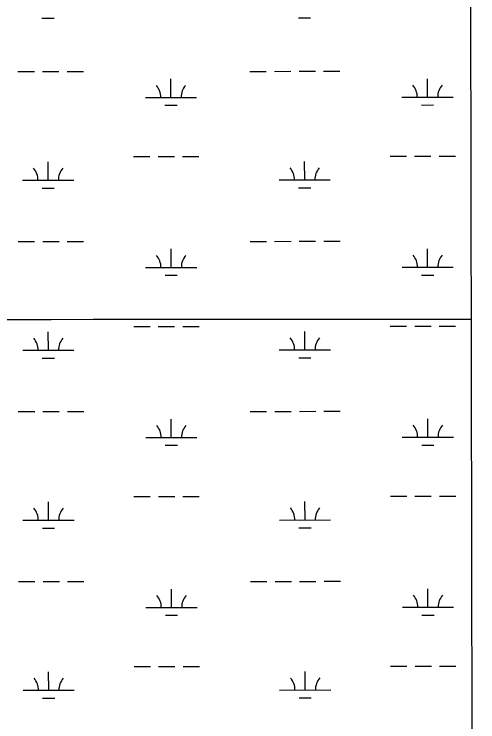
# Model space of a CAD drawing. Extents: x 3297753 to 3335611, y 652252 to 677623.
# Drawn here: x 3332518 to 3333426, y 665967 to 667352 of the extents above; entities that cross this region are included whole.
import ezdxf

# ---------------------------------------------------------------- set-up
doc = ezdxf.new("R2010")
doc.units = 0
for name, color, linetype in [('V-GRID-FRAM', 7, 'Continuous'), ('V-GRID-MAJR', 7, 'Continuous'), ('V-SITE-VEGE', 7, 'Continuous'), ('V-WETL-SWMP', 7, 'Continuous')]:
    doc.layers.add(name, color=color, linetype=linetype)

msp = doc.modelspace()

# ---------------------------------------------------------------- linework, layer by layer
at = {"layer": 'V-GRID-FRAM'}
msp.add_lwpolyline([(3301859.642, 675814.899), (3333399.089, 675847.01), (3333425.538, 657662.73), (3301870.221, 657630.603), (3301859.642, 675814.899)], dxfattribs=at)
at = {"layer": 'V-GRID-MAJR'}
msp.add_spline([(3301864.932, 666722.723), (3307122.83, 666726.164), (3312380.728, 666730.37), (3317638.625, 666735.341), (3322896.522, 666741.077), (3328154.418, 666747.577), (3333412.313, 666754.8420000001), (3333412.3140000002, 666754.8420000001)], degree=3, dxfattribs=at)
at = {"layer": 'V-SITE-VEGE'}
msp.add_line((3333409.418947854, 668744.9394431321), (3333413.730315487, 665780.77761391), dxfattribs=at)
at = {"layer": 'V-WETL-SWMP'}
for p, q in [((3333409.418954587, 668744.9348140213), (3333413.7303001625, 665780.7881496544)), ((3332572.448361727, 667344.0047014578), (3332596.4483489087, 667344.0291220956)), ((3333074.3560936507, 667344.5154061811), (3333098.356080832, 667344.539826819)), ((3332525.7108705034, 667239.3171045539), (3332557.710853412, 667239.3496654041)), ((3332573.710844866, 667239.3659458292), (3332605.710827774, 667239.3985066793)), ((3332621.710819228, 667239.4147871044), (3332653.710802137, 667239.4473479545)), ((3332979.6186280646, 667239.7789680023), (3333011.6186109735, 667239.8115288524)), ((3333027.6186024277, 667239.8278092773), (3333059.618585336, 667239.8603701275)), ((3333075.6185767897, 667239.8766505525), (3333107.618559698, 667239.9092114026)), ((3333123.6185511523, 667239.9254918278), (3333155.6185340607, 667239.9580526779)), ((3332825.0783467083, 667188.8796995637), (3332825.0417123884, 667224.8796761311)), ((3333326.9860786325, 667189.3904042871), (3333326.949444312, 667225.3903808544)), ((3332775.078373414, 667188.8288232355), (3332875.0783200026, 667188.930575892)), ((3333276.986105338, 667189.3395279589), (3333376.986051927, 667189.4412806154)), ((3332813.094056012, 667173.436499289), (3332837.094043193, 667173.4609199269)), ((3333315.001787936, 667173.9472040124), (3333339.001775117, 667173.9716246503)), ((3332751.7878518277, 667073.3730801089), (3332783.7878347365, 667073.405640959)), ((3332799.7878261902, 667073.4219213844), (3332831.7878090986, 667073.4544822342)), ((3332847.787800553, 667073.4707626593), (3332879.787783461, 667073.5033235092)), ((3333253.695583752, 667073.8837848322), (3333285.69556666, 667073.9163456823)), ((3333301.695558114, 667073.9326261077), (3333333.6955410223, 667073.9651869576)), ((3333349.6955324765, 667073.9814673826), (3333381.695515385, 667074.0140282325)), ((3332584.7711891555, 667026.7731182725), (3332584.7345548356, 667062.7730948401)), ((3333086.6789210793, 667027.283822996), (3333086.6422867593, 667063.2837995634)), ((3332534.771215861, 667026.722241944), (3332634.77116245, 667026.8239946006)), ((3333036.6789477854, 667027.2329466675), (3333136.6788943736, 667027.3346993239)), ((3333074.6946303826, 667011.8406227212), (3333098.694617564, 667011.8650433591)), ((3332572.7868984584, 667011.3299179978), (3332596.78688564, 667011.3543386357)), ((3332526.0494072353, 666906.642321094), (3332558.0493901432, 666906.6748819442)), ((3332574.0493815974, 666906.6911623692), (3332606.049364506, 666906.7237232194)), ((3332622.04935596, 666906.7400036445), (3332654.049338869, 666906.7725644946)), ((3332979.9571647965, 666907.1041845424), (3333011.9571477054, 666907.1367453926)), ((3333027.957139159, 666907.1530258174), (3333059.9571220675, 666907.1855866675)), ((3333075.9571135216, 666907.2018670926), (3333107.95709643, 666907.2344279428)), ((3333123.957087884, 666907.2507083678), (3333155.957070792, 666907.2832692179)), ((3332825.41688344, 666856.2049161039), (3332825.3802491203, 666892.2048926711)), ((3333327.324615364, 666856.7156208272), (3333327.287981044, 666892.7155973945)), ((3332775.416910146, 666856.1540397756), (3332875.4168567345, 666856.2557924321)), ((3333277.32464207, 666856.664744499), (3333377.3245886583, 666856.7664971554)), ((3332813.432592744, 666840.7617158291), (3332837.432579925, 666840.786136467)), ((3333315.3403246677, 666841.2724205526), (3333339.3403118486, 666841.2968411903)), ((3332752.1263885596, 666740.698296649), (3332784.126371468, 666740.7308574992)), ((3332800.1263629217, 666740.7471379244), (3332832.1263458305, 666740.7796987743)), ((3332848.1263372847, 666740.7959791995), (3332880.126320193, 666740.8285400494)), ((3333254.0341204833, 666741.2090013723), (3333286.0341033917, 666741.2415622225)), ((3333302.034094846, 666741.2578426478), (3333334.0340777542, 666741.2904034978)), ((3333350.0340692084, 666741.3066839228), (3333382.0340521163, 666741.3392447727)), ((3332585.1097258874, 666694.0983348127), (3332585.073091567, 666730.0983113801)), ((3333087.017457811, 666694.609039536), (3333086.9808234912, 666730.6090161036)), ((3332535.109752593, 666694.0474584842), (3332635.1096991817, 666694.1492111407)), ((3333037.0174845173, 666694.5581632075), (3333137.017431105, 666694.659915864)), ((3333075.0331671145, 666679.1658392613), (3333099.0331542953, 666679.1902598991)), ((3332573.1254351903, 666678.655134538), (3332597.125422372, 666678.6795551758)), ((3332526.387943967, 666573.9675376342), (3332558.387926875, 666574.0000984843)), ((3332574.3879183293, 666574.0163789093), (3332606.3879012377, 666574.0489397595)), ((3332622.387892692, 666574.0652201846), (3332654.3878756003, 666574.0977810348)), ((3332980.295701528, 666574.4294010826), (3333012.295684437, 666574.4619619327)), ((3333028.295675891, 666574.4782423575), (3333060.2956587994, 666574.5108032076)), ((3333076.2956502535, 666574.5270836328), (3333108.2956331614, 666574.5596444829)), ((3333124.2956246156, 666574.5759249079), (3333156.295607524, 666574.6084857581)), ((3332825.7554201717, 666523.530132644), (3332825.718785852, 666559.5301092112)), ((3333327.663152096, 666524.0408373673), (3333327.6265177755, 666560.0408139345)), ((3332775.7554468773, 666523.4792563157), (3332875.755393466, 666523.5810089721)), ((3333277.6631788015, 666523.989961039), (3333377.66312539, 666524.0917136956)), ((3332813.7711294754, 666508.0869323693), (3332837.7711166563, 666508.1113530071)), ((3333315.678861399, 666508.5976370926), (3333339.6788485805, 666508.6220577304)), ((3332752.464925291, 666408.0235131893), (3332784.4649082, 666408.0560740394)), ((3332800.4648996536, 666408.0723544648), (3332832.4648825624, 666408.1049153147)), ((3332848.4648740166, 666408.1211957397), (3332880.4648569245, 666408.1537565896)), ((3333254.372657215, 666408.5342179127), (3333286.3726401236, 666408.5667787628)), ((3333302.372631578, 666408.5830591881), (3333334.3726144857, 666408.615620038)), ((3333350.37260594, 666408.6319004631), (3333382.372588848, 666408.664461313)), ((3332585.4482626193, 666361.423551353), (3332585.411628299, 666397.4235279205)), ((3333087.3559945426, 666361.9342560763), (3333087.3193602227, 666397.9342326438)), ((3332535.448289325, 666361.3726750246), (3332635.448235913, 666361.474427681)), ((3333037.3560212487, 666361.8833797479), (3333137.355967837, 666361.9851324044)), ((3332573.463971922, 666345.9803510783), (3332597.4639591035, 666346.0047717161)), ((3333075.371703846, 666346.4910558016), (3333099.371691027, 666346.5154764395)), ((3332526.7264806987, 666241.2927541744), (3332558.726463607, 666241.3253150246)), ((3332574.726455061, 666241.3415954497), (3332606.726437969, 666241.3741562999)), ((3332622.7264294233, 666241.3904367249), (3332654.726412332, 666241.422997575)), ((3332980.63423826, 666241.7546176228), (3333012.6342211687, 666241.787178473)), ((3333028.634212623, 666241.8034588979), (3333060.634195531, 666241.836019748)), ((3333076.634186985, 666241.852300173), (3333108.6341698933, 666241.8848610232)), ((3333124.6341613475, 666241.9011414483), (3333156.634144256, 666241.9337022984)), ((3332826.0939569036, 666190.8553491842), (3332826.0573225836, 666226.8553257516)), ((3333328.0016888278, 666191.3660539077), (3333327.9650545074, 666227.3660304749)), ((3332776.093983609, 666190.8044728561), (3332876.093930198, 666190.9062255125)), ((3333278.0017155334, 666191.3151775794), (3333378.0016621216, 666191.4169302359)), ((3332814.1096662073, 666175.4121489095), (3332838.109653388, 666175.4365695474)), ((3333316.017398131, 666175.922853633), (3333340.0173853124, 666175.9472742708)), ((3332752.803462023, 666075.3487297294), (3332784.8034449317, 666075.3812905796)), ((3332800.803436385, 666075.3975710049), (3332832.803419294, 666075.4301318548)), ((3332848.803410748, 666075.4464122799), (3332880.8033936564, 666075.4789731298)), ((3333254.711193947, 666075.8594344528), (3333286.711176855, 666075.891995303)), ((3333302.711168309, 666075.9082757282), (3333334.7111512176, 666075.9408365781)), ((3333350.7111426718, 666075.9571170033), (3333382.71112558, 666075.9896778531)), ((3332585.7867993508, 666028.7487678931), (3332585.7501650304, 666064.7487444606)), ((3333087.6945312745, 666029.2594726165), (3333087.6578969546, 666065.2594491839)), ((3332535.7868260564, 666028.6978915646), (3332635.786772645, 666028.7996442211)), ((3333037.6945579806, 666029.208596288), (3333137.694504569, 666029.3103489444)), ((3332573.8025086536, 666013.3055676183), (3332597.8024958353, 666013.3299882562)), ((3333075.710240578, 666013.8162723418), (3333099.710227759, 666013.8406929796))]:
    msp.add_line(p, q, dxfattribs=at)
for centre, radius, start, end in [((3332769.8349569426, 667189.2982912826), 35.24628790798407, 359.28648001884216, 40.83013835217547), ((3332880.3207701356, 667189.4107135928), 35.246287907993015, 139.28647683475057, 180.8301351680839), ((3333271.742688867, 667189.808996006), 35.24628790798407, 359.28648001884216, 40.83013835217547), ((3333382.228502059, 667189.9214183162), 35.246287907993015, 139.28647683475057, 180.8301351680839), ((3332529.5277993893, 667027.1917099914), 35.24628790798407, 359.28648001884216, 40.83013835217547), ((3332640.0136125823, 667027.3041323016), 35.246287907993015, 139.28647683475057, 180.8301351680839), ((3333031.435531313, 667027.7024147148), 35.24628790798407, 359.28648001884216, 40.83013835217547), ((3333141.9213445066, 667027.8148370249), 35.246287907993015, 139.28647683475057, 180.8301351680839), ((3332770.1734936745, 666856.6235078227), 35.24628790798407, 359.28648001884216, 40.83013835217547), ((3332880.659306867, 666856.7359301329), 35.246287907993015, 139.28647683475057, 180.8301351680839), ((3333272.081225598, 666857.1342125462), 35.24628790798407, 359.28648001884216, 40.83013835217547), ((3333382.567038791, 666857.2466348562), 35.246287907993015, 139.28647683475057, 180.8301351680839), ((3332529.866336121, 666694.5169265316), 35.24628790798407, 359.28648001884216, 40.83013835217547), ((3332640.352149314, 666694.6293488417), 35.246287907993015, 139.28647683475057, 180.8301351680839), ((3333031.774068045, 666695.027631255), 35.24628790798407, 359.28648001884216, 40.83013835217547), ((3333142.259881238, 666695.140053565), 35.246287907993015, 139.28647683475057, 180.8301351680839), ((3332770.512030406, 666523.9487243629), 35.24628790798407, 359.28648001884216, 40.83013835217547), ((3332880.997843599, 666524.0611466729), 35.246287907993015, 139.28647683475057, 180.8301351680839), ((3333272.41976233, 666524.4594290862), 35.24628790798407, 359.28648001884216, 40.83013835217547), ((3333382.9055755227, 666524.5718513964), 35.246287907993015, 139.28647683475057, 180.8301351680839), ((3332530.2048728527, 666361.8421430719), 35.24628790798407, 359.28648001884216, 40.83013835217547), ((3332640.6906860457, 666361.954565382), 35.246287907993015, 139.28647683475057, 180.8301351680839), ((3333032.1126047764, 666362.3528477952), 35.24628790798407, 359.28648001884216, 40.83013835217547), ((3333142.59841797, 666362.4652701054), 35.246287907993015, 139.28647683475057, 180.8301351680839), ((3332770.850567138, 666191.2739409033), 35.24628790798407, 359.28648001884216, 40.83013835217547), ((3332881.336380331, 666191.3863632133), 35.246287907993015, 139.28647683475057, 180.8301351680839), ((3333272.758299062, 666191.7846456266), 35.24628790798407, 359.28648001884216, 40.83013835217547), ((3333383.244112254, 666191.8970679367), 35.246287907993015, 139.28647683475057, 180.8301351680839), ((3332530.5434095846, 666029.167359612), 35.24628790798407, 359.28648001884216, 40.83013835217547), ((3332641.0292227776, 666029.2797819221), 35.246287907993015, 139.28647683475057, 180.8301351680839), ((3333032.4511415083, 666029.6780643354), 35.24628790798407, 359.28648001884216, 40.83013835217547), ((3333142.9369547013, 666029.7904866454), 35.246287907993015, 139.28647683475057, 180.8301351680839)]:
    msp.add_arc(centre, radius, start, end, dxfattribs=at)

doc.saveas('drawing.dxf')
